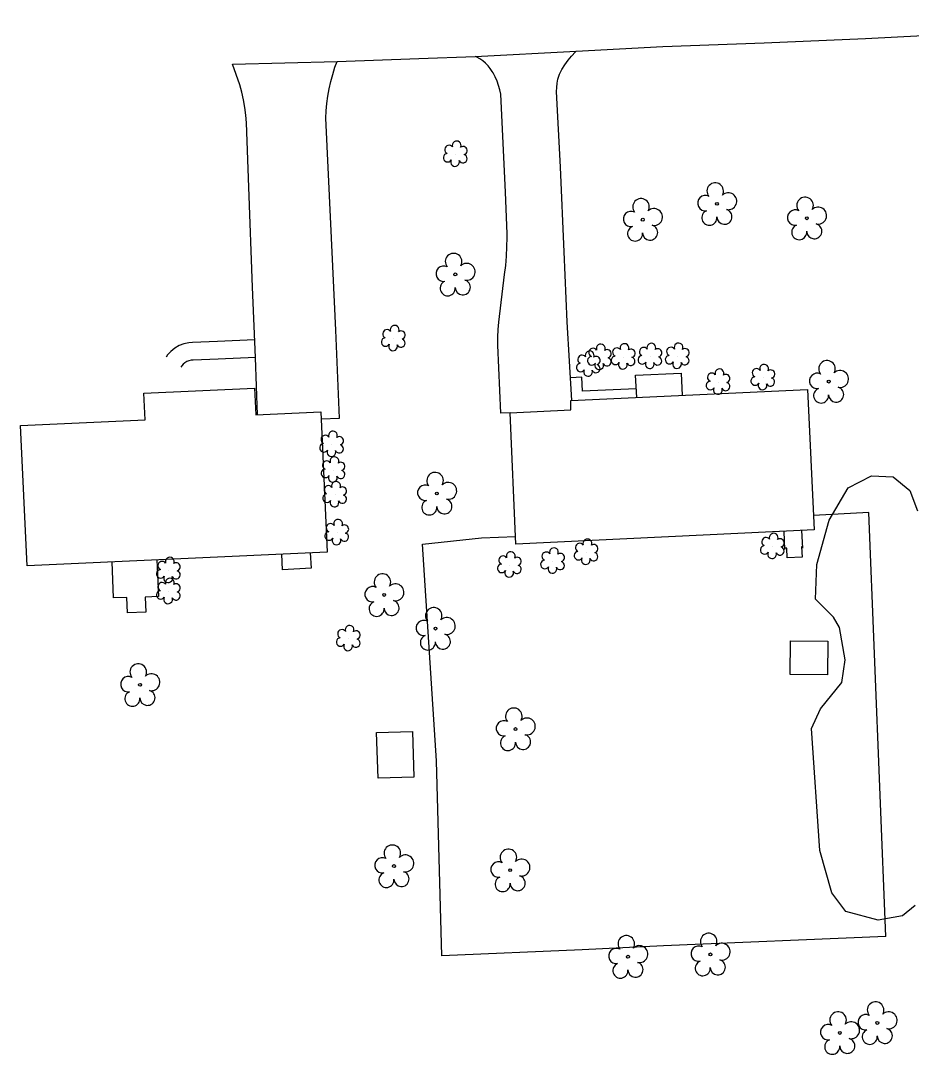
# Model space of a CAD drawing. Extents: x 1611576 to 1617186, y 899279 to 905462.
# Drawn here: x 1615823.9 to 1616023.8, y 899402.9 to 899634.8 of the extents above; entities that cross this region are included whole.
import ezdxf

# ---------------------------------------------------------------- set-up
doc = ezdxf.new("R2010")
doc.units = 0
for name, color, linetype in [('Exist Building', 7, 'Continuous'), ('Exist Other Culture Area Outline', 7, 'Continuous'), ('Exist Other Culture Fence Line', 7, 'Continuous'), ('Exist Roads EOP', 7, 'Continuous'), ('Exist Roads EOP Other', 7, 'Continuous'), ('Exist Vegetation Hedge Row', 7, 'Continuous'), ('Exist Vegetation Shrub CELL', 7, 'Continuous'), ('Exist Vegetation Tree CELL', 7, 'Continuous')]:
    doc.layers.add(name, color=color, linetype=linetype)

msp = doc.modelspace()

# ---------------------------------------------------------------- linework, layer by layer
at = {"layer": 'Exist Building'}
for points in [[(1615892.68, 899515.56), (1615825.3, 899512.5), (1615823.87, 899544.03), (1615851.81, 899545.3), (1615851.54, 899551.26), (1615876.38, 899552.39), (1615876.65, 899546.4), (1615891.25, 899547.06)], [(1615933.73, 899546.84), (1615947.4, 899547.51), (1615947.34, 899549.59), (1616000.53, 899552.04), (1616001.98, 899520.55), (1615935.01, 899517.39)], [(1615996.6, 899488.11), (1615996.68, 899495.69), (1616005.07, 899495.6), (1616004.99, 899488.03)], [(1615912.14, 899465.09), (1615904.1, 899464.83), (1615903.76, 899475.07), (1615911.8, 899475.34)]]:
    msp.add_lwpolyline(points, close=True, dxfattribs=at)
for points in [[(1615995.41, 899516.19), (1615995.22, 899520.23)], [(1615999.45, 899516.46), (1615999.24, 899520.42)]]:
    msp.add_lwpolyline(points, dxfattribs=at)
at = {"layer": 'Exist Other Culture Area Outline'}
for points in [[(1615876.39, 899563.21), (1615868.03, 899562.84), (1615862.44, 899562.62), (1615861.6, 899562.58), (1615860.49, 899562.34), (1615859.43, 899561.93), (1615858.45, 899561.36), (1615857.57, 899560.63), (1615856.85, 899559.82), (1615856.52, 899559.32)], [(1615876.55, 899559.23), (1615868.19, 899558.88), (1615862.62, 899558.65), (1615862.12, 899558.63), (1615861.63, 899558.53), (1615861.16, 899558.35), (1615860.73, 899558.09), (1615860.35, 899557.78), (1615860.02, 899557.4), (1615859.83, 899557.12)], [(1615962.05, 899552.23), (1615949.98, 899551.72), (1615949.85, 899554.84), (1615947.28, 899554.73)], [(1615962.15, 899550.27), (1615961.91, 899555.28), (1615972.15, 899555.78), (1615972.39, 899550.74)], [(1615999.43, 899516.76), (1615999.15, 899516.74), (1615999.26, 899514.48), (1615995.94, 899514.31), (1615995.83, 899516.49), (1615995.4, 899516.47)], [(1615888.86, 899515.39), (1615889.05, 899511.98), (1615882.67, 899511.62), (1615882.47, 899515.1)], [(1615854.47, 899513.83), (1615854.78, 899505.61), (1615851.85, 899505.5), (1615851.98, 899502.1), (1615847.86, 899501.94), (1615847.73, 899505.43), (1615844.72, 899505.31), (1615844.42, 899513.37)]]:
    msp.add_lwpolyline(points, dxfattribs=at)
at = {"layer": 'Exist Other Culture Fence Line'}
for points in [[(1616018.06, 899429.34), (1616014.23, 899524.46), (1616001.83, 899523.83)], [(1616018.06, 899429.34), (1615968.16, 899427.21), (1615949.88, 899426.31), (1615918.42, 899424.96), (1615917.24, 899468.75), (1615914.05, 899517.39), (1615927.34, 899518.76), (1615934.93, 899519.12)]]:
    msp.add_lwpolyline(points, dxfattribs=at)
at = {"layer": 'Exist Roads EOP'}
msp.add_lwpolyline([(1615871.43, 899625.12), (1615894.91, 899625.67), (1615913.27, 899626.35), (1615925.91, 899626.8), (1615948.59, 899628.03), (1615968.02, 899629.02), (1615990.79, 899629.85), (1616013.49, 899630.86), (1616039.39, 899632.21), (1616068.27, 899633.71), (1616081.93, 899634.18), (1616110.53, 899634.85), (1616116.33, 899634.65), (1616126.03, 899634.06), (1616132.19, 899633.57), (1616133.69, 899633.44), (1616135.14, 899633.3), (1616136.59, 899633.08), (1616138.09, 899632.83), (1616139.46, 899632.53), (1616141.09, 899632.03)], dxfattribs=at)
at = {"layer": 'Exist Roads EOP Other'}
for points in [[(1615933.73, 899546.84), (1615931.68, 899546.74), (1615930.96, 899562.06), (1615930.96, 899563.79), (1615931.03, 899565.52), (1615931.18, 899567.17), (1615932.5, 899577.88), (1615932.76, 899579.94), (1615932.94, 899582.01), (1615933.04, 899584.08), (1615933.06, 899586.16), (1615933.05, 899586.99), (1615932.72, 899596.33), (1615931.64, 899618.37), (1615931.43, 899619.36), (1615931.15, 899620.33), (1615930.8, 899621.29), (1615930.38, 899622.22), (1615929.9, 899623.12), (1615929.71, 899623.43), (1615929.29, 899624.1), (1615928.79, 899624.72), (1615928.24, 899625.29), (1615927.63, 899625.81), (1615926.97, 899626.26), (1615926.28, 899626.64), (1615925.91, 899626.8)], [(1615947.56, 899549.6), (1615946.58, 899567.25), (1615945.85, 899583), (1615945.08, 899601.96), (1615944.17, 899618.94), (1615944.19, 899619.88), (1615944.29, 899620.81), (1615944.46, 899621.74), (1615944.73, 899622.61), (1615944.81, 899622.82), (1615945.35, 899623.9), (1615946.01, 899624.95), (1615946.74, 899625.96), (1615947.53, 899626.92), (1615948.39, 899627.83), (1615948.59, 899628.03)], [(1615877.07, 899546.42), (1615876.56, 899559.24), (1615875.94, 899575.05), (1615875.06, 899597.52), (1615874.54, 899611.94), (1615874.39, 899613.67), (1615874.17, 899615.39), (1615873.88, 899617.1), (1615873.5, 899618.8), (1615873.08, 899620.42), (1615871.43, 899625.12)], [(1615891.32, 899545.48), (1615895.46, 899545.66), (1615894.61, 899565.43), (1615893.53, 899589.23), (1615892.41, 899612.96), (1615892.46, 899614.62), (1615892.6, 899616.28), (1615892.81, 899617.93), (1615893.1, 899619.57), (1615893.47, 899621.2), (1615893.91, 899622.8), (1615894.43, 899624.39), (1615894.91, 899625.67)]]:
    msp.add_lwpolyline(points, dxfattribs=at)
at = {"layer": 'Exist Vegetation Hedge Row'}
msp.add_lwpolyline([(1616024.67, 899436.27), (1616021.82, 899433.98), (1616016.36, 899432.97), (1616009.1, 899434.93), (1616005.93, 899439.09), (1616003.28, 899448.65), (1616001.37, 899476.03), (1616003.39, 899480.4), (1616008.22, 899486.29), (1616008.92, 899491.42), (1616007.68, 899498.69), (1616006.3, 899501.02), (1616002.3, 899504.99), (1616002.59, 899512.8), (1616005.33, 899522.79), (1616009.64, 899530.04), (1616014.84, 899532.69), (1616019.72, 899532.45), (1616023.47, 899529.41), (1616025.18, 899524.82)], dxfattribs=at)
at = {"layer": 'Exist Vegetation Shrub CELL'}
for p, q in [((1615921.51, 899604.81), (1615921.51, 899604.81)), ((1615907.59, 899563.44), (1615907.59, 899563.44)), ((1615953.86, 899559.23), (1615953.86, 899559.23)), ((1615959.19, 899559.33), (1615959.19, 899559.33)), ((1615965.2, 899559.43), (1615965.2, 899559.43)), ((1615971.33, 899559.47), (1615971.33, 899559.47)), ((1615951.37, 899557.71), (1615951.37, 899557.71)), ((1615990.54, 899554.68), (1615990.54, 899554.68)), ((1615980.5, 899553.67), (1615980.5, 899553.67)), ((1615893.74, 899539.7), (1615893.74, 899539.7)), ((1615894.07, 899533.95), (1615894.07, 899533.95)), ((1615894.44, 899528.41), (1615894.44, 899528.41)), ((1615894.91, 899519.89), (1615894.91, 899519.89)), ((1615992.67, 899516.78), (1615992.67, 899516.78)), ((1615950.86, 899515.49), (1615950.86, 899515.49)), ((1615933.66, 899512.63), (1615933.66, 899512.63)), ((1615943.34, 899513.51), (1615943.34, 899513.51)), ((1615857.11, 899511.41), (1615857.11, 899511.41)), ((1615857.11, 899506.68), (1615857.11, 899506.68)), ((1615897.49, 899496.11), (1615897.49, 899496.11))]:
    msp.add_line(p, q, dxfattribs=at)
for centre, radius, start, end in [((1615921.74, 899606.85), 0.99, 334.8391, 200.4717), ((1615919.71, 899604.1), 0.955, 95.1099, 327.9534), ((1615920.03, 899605.94), 0.968, 35.8908, 245.4216), ((1615923.18, 899605.68), 0.929, 284.4567, 126.0861), ((1615921.38, 899603.13), 0.984, 151.2797, 21.387), ((1615923.15, 899603.88), 0.937, 204.9913, 73.4601), ((1615906.11, 899564.56), 0.968, 35.8908, 245.4216), ((1615907.82, 899565.48), 0.99, 334.8391, 200.4717), ((1615905.79, 899562.73), 0.955, 95.1099, 327.9534), ((1615909.23, 899562.51), 0.937, 204.9913, 73.4601), ((1615909.26, 899564.3), 0.929, 284.4567, 126.0861), ((1615907.46, 899561.75), 0.984, 151.2797, 21.387), ((1615952.38, 899560.36), 0.968, 35.8908, 245.4216), ((1615954.09, 899561.27), 0.99, 334.8391, 200.4717), ((1615955.53, 899560.1), 0.929, 284.4567, 126.0861), ((1615957.71, 899560.45), 0.968, 35.8908, 245.4216), ((1615959.42, 899561.37), 0.99, 334.8391, 200.4717), ((1615960.86, 899560.2), 0.929, 284.4567, 126.0861), ((1615963.72, 899560.56), 0.968, 35.8908, 245.4216), ((1615965.43, 899561.47), 0.99, 334.8391, 200.4717), ((1615966.88, 899560.3), 0.929, 284.4567, 126.0861), ((1615969.84, 899560.59), 0.968, 35.8908, 245.4216), ((1615971.55, 899561.51), 0.99, 334.8391, 200.4717), ((1615973, 899560.34), 0.929, 284.4567, 126.0861), ((1615949.88, 899558.83), 0.968, 35.8908, 245.4216), ((1615951.6, 899559.75), 0.99, 334.8391, 200.4717), ((1615952.06, 899558.53), 0.955, 95.1099, 327.9534), ((1615953.04, 899558.58), 0.929, 284.4567, 126.0861), ((1615955.5, 899558.3), 0.937, 204.9913, 73.4601), ((1615957.39, 899558.62), 0.955, 95.1099, 327.9534), ((1615960.83, 899558.4), 0.937, 204.9913, 73.4601), ((1615963.4, 899558.73), 0.955, 95.1099, 327.9534), ((1615966.84, 899558.5), 0.937, 204.9913, 73.4601), ((1615969.52, 899558.76), 0.955, 95.1099, 327.9534), ((1615972.96, 899558.54), 0.937, 204.9913, 73.4601), ((1615949.57, 899557), 0.955, 95.1099, 327.9534), ((1615951.24, 899556.02), 0.984, 151.2797, 21.387), ((1615953, 899556.78), 0.937, 204.9913, 73.4601), ((1615953.73, 899557.55), 0.984, 151.2797, 21.387), ((1615959.06, 899557.64), 0.984, 151.2797, 21.387), ((1615965.08, 899557.75), 0.984, 151.2797, 21.387), ((1615971.2, 899557.78), 0.984, 151.2797, 21.387), ((1615980.73, 899555.71), 0.99, 334.8391, 200.4717), ((1615989.06, 899555.81), 0.968, 35.8908, 245.4216), ((1615990.77, 899556.72), 0.99, 334.8391, 200.4717), ((1615992.21, 899555.55), 0.929, 284.4567, 126.0861), ((1615978.7, 899552.96), 0.955, 95.1099, 327.9534), ((1615979.02, 899554.8), 0.968, 35.8908, 245.4216), ((1615982.17, 899554.54), 0.929, 284.4567, 126.0861), ((1615988.74, 899553.98), 0.955, 95.1099, 327.9534), ((1615992.18, 899553.75), 0.937, 204.9913, 73.4601), ((1615980.37, 899551.98), 0.984, 151.2797, 21.387), ((1615982.13, 899552.74), 0.937, 204.9913, 73.4601), ((1615990.41, 899553), 0.984, 151.2797, 21.387), ((1615893.97, 899541.74), 0.99, 334.8391, 200.4717), ((1615891.94, 899539), 0.955, 95.1099, 327.9534), ((1615892.26, 899540.83), 0.968, 35.8908, 245.4216), ((1615895.42, 899540.57), 0.929, 284.4567, 126.0861), ((1615893.62, 899538.02), 0.984, 151.2797, 21.387), ((1615895.38, 899538.77), 0.937, 204.9913, 73.4601), ((1615892.59, 899535.08), 0.968, 35.8908, 245.4216), ((1615894.3, 899535.99), 0.99, 334.8391, 200.4717), ((1615895.74, 899534.82), 0.929, 284.4567, 126.0861), ((1615892.27, 899533.25), 0.955, 95.1099, 327.9534), ((1615895.71, 899533.02), 0.937, 204.9913, 73.4601), ((1615893.94, 899532.27), 0.984, 151.2797, 21.387), ((1615894.67, 899530.45), 0.99, 334.8391, 200.4717), ((1615892.64, 899527.7), 0.955, 95.1099, 327.9534), ((1615892.96, 899529.54), 0.968, 35.8908, 245.4216), ((1615896.08, 899527.48), 0.937, 204.9913, 73.4601), ((1615896.11, 899529.28), 0.929, 284.4567, 126.0861), ((1615894.31, 899526.73), 0.984, 151.2797, 21.387), ((1615893.43, 899521.02), 0.968, 35.8908, 245.4216), ((1615895.14, 899521.93), 0.99, 334.8391, 200.4717), ((1615896.58, 899520.76), 0.929, 284.4567, 126.0861), ((1615893.11, 899519.19), 0.955, 95.1099, 327.9534), ((1615896.55, 899518.96), 0.937, 204.9913, 73.4601), ((1615992.89, 899518.82), 0.99, 334.8391, 200.4717), ((1615894.78, 899518.21), 0.984, 151.2797, 21.387), ((1615949.37, 899516.61), 0.968, 35.8908, 245.4216), ((1615951.09, 899517.53), 0.99, 334.8391, 200.4717), ((1615952.53, 899516.36), 0.929, 284.4567, 126.0861), ((1615990.87, 899516.08), 0.955, 95.1099, 327.9534), ((1615991.18, 899517.91), 0.968, 35.8908, 245.4216), ((1615994.3, 899515.85), 0.937, 204.9913, 73.4601), ((1615994.34, 899517.65), 0.929, 284.4567, 126.0861), ((1615857.34, 899513.45), 0.99, 334.8391, 200.4717), ((1615932.18, 899513.76), 0.968, 35.8908, 245.4216), ((1615933.89, 899514.67), 0.99, 334.8391, 200.4717), ((1615935.33, 899513.5), 0.929, 284.4567, 126.0861), ((1615941.86, 899514.63), 0.968, 35.8908, 245.4216), ((1615943.57, 899515.55), 0.99, 334.8391, 200.4717), ((1615945.02, 899514.38), 0.929, 284.4567, 126.0861), ((1615949.06, 899514.78), 0.955, 95.1099, 327.9534), ((1615952.49, 899514.56), 0.937, 204.9913, 73.4601), ((1615992.54, 899515.1), 0.984, 151.2797, 21.387), ((1615855.63, 899512.53), 0.968, 35.8908, 245.4216), ((1615858.78, 899512.28), 0.929, 284.4567, 126.0861), ((1615931.86, 899511.93), 0.955, 95.1099, 327.9534), ((1615935.3, 899511.71), 0.937, 204.9913, 73.4601), ((1615941.54, 899512.8), 0.955, 95.1099, 327.9534), ((1615943.22, 899511.82), 0.984, 151.2797, 21.387), ((1615944.98, 899512.58), 0.937, 204.9913, 73.4601), ((1615950.73, 899513.8), 0.984, 151.2797, 21.387), ((1615855.31, 899510.7), 0.955, 95.1099, 327.9534), ((1615856.98, 899509.72), 0.984, 151.2797, 21.387), ((1615858.75, 899510.48), 0.937, 204.9913, 73.4601), ((1615933.53, 899510.95), 0.984, 151.2797, 21.387), ((1615855.62, 899507.8), 0.968, 35.8908, 245.4216), ((1615857.34, 899508.72), 0.99, 334.8391, 200.4717), ((1615858.78, 899507.55), 0.929, 284.4567, 126.0861), ((1615855.31, 899505.97), 0.955, 95.1099, 327.9534), ((1615856.98, 899504.99), 0.984, 151.2797, 21.387), ((1615858.74, 899505.75), 0.937, 204.9913, 73.4601), ((1615896, 899497.24), 0.968, 35.8908, 245.4216), ((1615897.71, 899498.15), 0.99, 334.8391, 200.4717), ((1615895.68, 899495.41), 0.955, 95.1099, 327.9534), ((1615899.12, 899495.18), 0.937, 204.9913, 73.4601), ((1615899.16, 899496.98), 0.929, 284.4567, 126.0861), ((1615897.36, 899494.43), 0.984, 151.2797, 21.387)]:
    msp.add_arc(centre, radius, start, end, dxfattribs=at)
at = {"layer": 'Exist Vegetation Tree CELL'}
for p, q in [((1615980.16, 899593.74), (1615980.16, 899593.74)), ((1615963.5, 899590.19), (1615963.5, 899590.19)), ((1616000.34, 899590.51), (1616000.34, 899590.51)), ((1615921.44, 899577.9), (1615921.44, 899577.9)), ((1616005.26, 899553.85), (1616005.26, 899553.85)), ((1615917.3, 899528.74), (1615917.3, 899528.74)), ((1615905.46, 899505.97), (1615905.46, 899505.97)), ((1615916.98, 899498.41), (1615916.98, 899498.41)), ((1615850.66, 899485.79), (1615850.66, 899485.79)), ((1615934.95, 899475.87), (1615934.95, 899475.87)), ((1615907.68, 899445.13), (1615907.68, 899445.13)), ((1615933.75, 899444.2), (1615933.75, 899444.2)), ((1615960.2, 899424.78), (1615960.2, 899424.78)), ((1615978.69, 899425.31), (1615978.69, 899425.31)), ((1616016.17, 899409.93), (1616016.17, 899409.93)), ((1616007.75, 899407.69), (1616007.75, 899407.69))]:
    msp.add_line(p, q, dxfattribs=at)
for centre in [(1615980.16, 899593.74), (1615963.5, 899590.19), (1616000.34, 899590.51), (1615921.44, 899577.9), (1616005.26, 899553.85), (1615917.3, 899528.74), (1615905.46, 899505.97), (1615916.98, 899498.41), (1615850.66, 899485.79), (1615934.95, 899475.87), (1615907.68, 899445.13), (1615933.75, 899444.2), (1615960.2, 899424.78), (1615978.69, 899425.31), (1616016.17, 899409.93), (1616007.75, 899407.69)]:
    msp.add_circle(centre, 0.326, dxfattribs=at)
for centre, radius, start, end in [((1615979.78, 899596.61), 1.86, 330.1651, 219.7134), ((1615977.55, 899593.9), 1.73, 62.6636, 279.3457), ((1615982.71, 899594.33), 1.9, 257.1011, 134.1999), ((1615963.12, 899593.07), 1.86, 330.1651, 219.7134), ((1615999.95, 899593.38), 1.86, 330.1651, 219.7134), ((1615960.89, 899590.35), 1.73, 62.6636, 279.3457), ((1615966.05, 899590.78), 1.9, 257.1011, 134.1999), ((1615978.46, 899590.62), 1.69, 111.5671, 6.231), ((1615981.83, 899590.84), 1.7, 181.2822, 74.56), ((1615997.73, 899590.66), 1.73, 62.6636, 279.3457), ((1616002.88, 899591.1), 1.9, 257.1011, 134.1999), ((1615961.8, 899587.07), 1.69, 111.5671, 6.231), ((1615965.17, 899587.29), 1.7, 181.2822, 74.56), ((1615998.63, 899587.39), 1.69, 111.5671, 6.231), ((1616002.01, 899587.61), 1.7, 181.2822, 74.56), ((1615921.05, 899580.78), 1.86, 330.1651, 219.7134), ((1615918.83, 899578.06), 1.73, 62.6636, 279.3457), ((1615923.99, 899578.49), 1.9, 257.1011, 134.1999), ((1615919.73, 899574.78), 1.69, 111.5671, 6.231), ((1615923.11, 899575), 1.7, 181.2822, 74.56), ((1616004.88, 899556.72), 1.86, 330.1651, 219.7134), ((1616007.81, 899554.44), 1.9, 257.1011, 134.1999), ((1616002.66, 899554), 1.73, 62.6636, 279.3457), ((1616003.56, 899550.73), 1.69, 111.5671, 6.231), ((1616006.93, 899550.95), 1.7, 181.2822, 74.56), ((1615916.91, 899531.62), 1.86, 330.1651, 219.7134), ((1615919.85, 899529.33), 1.9, 257.1011, 134.1999), ((1615914.69, 899528.9), 1.73, 62.6636, 279.3457), ((1615915.59, 899525.62), 1.69, 111.5671, 6.231), ((1615918.97, 899525.84), 1.7, 181.2822, 74.56), ((1615905.08, 899508.85), 1.86, 330.1651, 219.7134), ((1615902.86, 899506.13), 1.73, 62.6636, 279.3457), ((1615908.01, 899506.56), 1.9, 257.1011, 134.1999), ((1615903.76, 899502.85), 1.69, 111.5671, 6.231), ((1615907.13, 899503.07), 1.7, 181.2822, 74.56), ((1615916.59, 899501.28), 1.86, 330.1651, 219.7134), ((1615919.53, 899499), 1.9, 257.1011, 134.1999), ((1615914.37, 899498.56), 1.73, 62.6636, 279.3457), ((1615915.28, 899495.29), 1.69, 111.5671, 6.231), ((1615918.65, 899495.51), 1.7, 181.2822, 74.56), ((1615850.27, 899488.66), 1.86, 330.1651, 219.7134), ((1615848.05, 899485.94), 1.73, 62.6636, 279.3457), ((1615853.21, 899486.38), 1.9, 257.1011, 134.1999), ((1615852.33, 899482.89), 1.7, 181.2822, 74.56), ((1615848.95, 899482.67), 1.69, 111.5671, 6.231), ((1615934.57, 899478.74), 1.86, 330.1651, 219.7134), ((1615932.35, 899476.03), 1.73, 62.6636, 279.3457), ((1615937.5, 899476.46), 1.9, 257.1011, 134.1999), ((1615933.25, 899472.75), 1.69, 111.5671, 6.231), ((1615936.63, 899472.97), 1.7, 181.2822, 74.56), ((1615907.3, 899448), 1.86, 330.1651, 219.7134), ((1615910.23, 899445.72), 1.9, 257.1011, 134.1999), ((1615933.36, 899447.07), 1.86, 330.1651, 219.7134), ((1615905.08, 899445.28), 1.73, 62.6636, 279.3457), ((1615931.14, 899444.35), 1.73, 62.6636, 279.3457), ((1615936.3, 899444.79), 1.9, 257.1011, 134.1999), ((1615905.98, 899442.01), 1.69, 111.5671, 6.231), ((1615909.36, 899442.23), 1.7, 181.2822, 74.56), ((1615932.05, 899441.08), 1.69, 111.5671, 6.231), ((1615935.42, 899441.3), 1.7, 181.2822, 74.56), ((1615959.82, 899427.66), 1.86, 330.1651, 219.7134), ((1615978.31, 899428.18), 1.86, 330.1651, 219.7134), ((1615957.6, 899424.94), 1.73, 62.6636, 279.3457), ((1615962.75, 899425.37), 1.9, 257.1011, 134.1999), ((1615976.08, 899425.46), 1.73, 62.6636, 279.3457), ((1615981.24, 899425.9), 1.9, 257.1011, 134.1999), ((1615980.36, 899422.41), 1.7, 181.2822, 74.56), ((1615958.5, 899421.66), 1.69, 111.5671, 6.231), ((1615961.88, 899421.88), 1.7, 181.2822, 74.56), ((1615976.99, 899422.19), 1.69, 111.5671, 6.231), ((1616007.36, 899410.56), 1.86, 330.1651, 219.7134), ((1616015.78, 899412.8), 1.86, 330.1651, 219.7134), ((1616018.72, 899410.51), 1.9, 257.1011, 134.1999), ((1616010.29, 899408.28), 1.9, 257.1011, 134.1999), ((1616013.56, 899410.08), 1.73, 62.6636, 279.3457), ((1616005.14, 899407.84), 1.73, 62.6636, 279.3457), ((1616014.47, 899406.8), 1.69, 111.5671, 6.231), ((1616017.84, 899407.03), 1.7, 181.2822, 74.56), ((1616006.04, 899404.57), 1.69, 111.5671, 6.231), ((1616009.42, 899404.79), 1.7, 181.2822, 74.56)]:
    msp.add_arc(centre, radius, start, end, dxfattribs=at)

doc.saveas('drawing.dxf')
